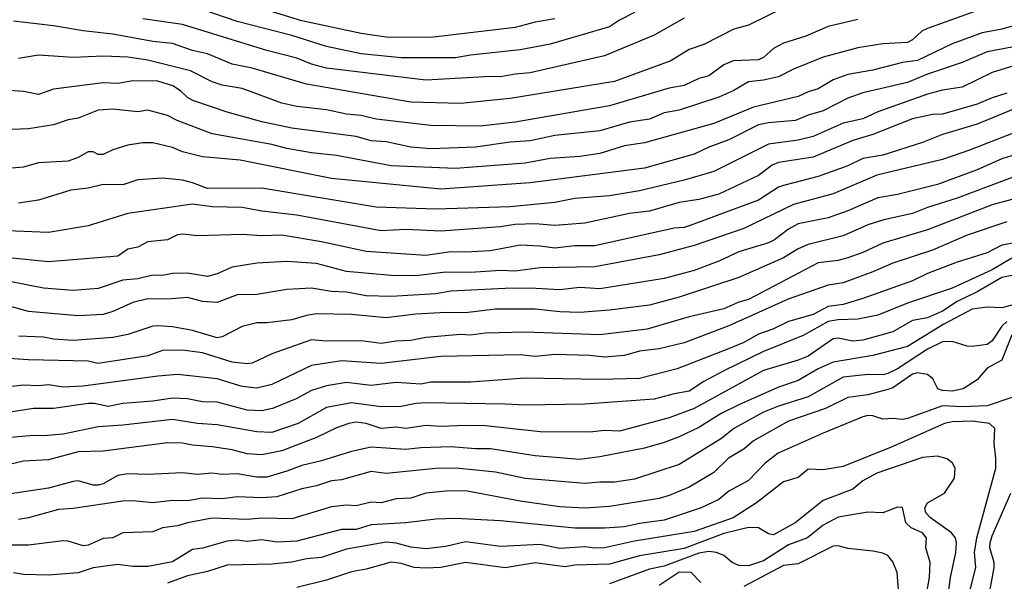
# Model space of a CAD drawing. Header units: metres. Extents: x -51132 to -49532, y -231222 to -229437.
# Tile 277 of 334: x -50338 to -50239, y -229564 to -229508. Entities that reach past the tile are written whole.
import ezdxf

# ---------------------------------------------------------------- set-up
doc = ezdxf.new("R2010")
doc.units = ezdxf.units.M
doc.layers.add('CONTOUR_INDEX', color=1, linetype='Continuous')
doc.layers.add('CONTOUR_INTER', color=3, linetype='Continuous')

msp = doc.modelspace()

# ---------------------------------------------------------------- linework, layer by layer
at = {"layer": 'CONTOUR_INDEX'}
for points, elevation in [([(-50276.08, -229506.871), (-50277.58, -229507.644), (-50278.58, -229508.337), (-50284.58, -229510.084), (-50287.58, -229510.633), (-50292.58, -229511.176), (-50294.08, -229511.463), (-50299.58, -229511.432), (-50303.58, -229511.029), (-50307.08, -229510.31), (-50310.58, -229509.193), (-50316.08, -229507.777), (-50320.58, -229506.233)], 55), ([(-50236.08, -229507.695), (-50239.08, -229508.568), (-50241.08, -229508.919), (-50244.08, -229510.051), (-50247.58, -229511.712), (-50249.08, -229511.907), (-50252.08, -229512.704), (-50254.58, -229513.114), (-50256.08, -229513.664), (-50257.58, -229514.583), (-50258.58, -229514.862), (-50259.58, -229515.332), (-50264.08, -229516.4), (-50268.08, -229518.069), (-50275.08, -229519.997), (-50277.08, -229520.297), (-50279.58, -229521.092), (-50281.58, -229521.375), (-50284.58, -229521.571), (-50287.08, -229522.042), (-50294.08, -229522.604), (-50300.58, -229522.313), (-50306.08, -229521.282), (-50308.58, -229521.023), (-50311.08, -229520.587), (-50312.58, -229520.183), (-50318.58, -229519.09), (-50322.102, -229517.759), (-50323.08, -229517.256), (-50325.08, -229516.704), (-50326.08, -229516.9), (-50328.58, -229516.6), (-50330.08, -229516.719), (-50332.08, -229517.515), (-50333.08, -229517.687), (-50334.58, -229518.198), (-50337.08, -229518.611), (-50339.58, -229518.702)], 50), ([(-50231.58, -229516.545), (-50242.332, -229520.759), (-50245.08, -229521.692), (-50251.662, -229523.259), (-50256.08, -229525.133), (-50260.08, -229526.221), (-50265.08, -229528.617), (-50270.08, -229530.324), (-50273.58, -229531.272), (-50280.08, -229532.49), (-50285.58, -229532.572), (-50288.08, -229532.934), (-50289.58, -229532.856), (-50292.58, -229533.061), (-50295.08, -229533.012), (-50298.08, -229533.387), (-50300.58, -229533.346), (-50305.08, -229532.951), (-50308.08, -229532.16), (-50311.08, -229531.936), (-50314.08, -229532.105), (-50316.58, -229532.535), (-50318.08, -229533.198), (-50319.08, -229533.445), (-50321.08, -229533.119), (-50322.58, -229533.151), (-50323.58, -229533.347), (-50324.58, -229533.313), (-50326.08, -229533.686), (-50327.58, -229533.822), (-50330.08, -229534.677), (-50332.58, -229534.865), (-50335.58, -229534.646), (-50341.08, -229533.563)], 45), ([(-50237.58, -229530.048), (-50239.08, -229530.292), (-50240.58, -229531.063), (-50243.58, -229532.011), (-50246.58, -229533.167), (-50248.08, -229533.887), (-50253.08, -229535.681), (-50255.08, -229536.296), (-50256.58, -229536.466), (-50258.08, -229537.286), (-50260.58, -229537.982), (-50262.157, -229538.759), (-50263.58, -229539.259), (-50265.08, -229540.105), (-50266.595, -229540.759), (-50271.786, -229542.759), (-50275.58, -229543.742), (-50279.58, -229543.829), (-50287.08, -229543.695), (-50292.58, -229544.104), (-50296.58, -229544.089), (-50297.58, -229544.287), (-50300.08, -229544.133), (-50302.58, -229544.445), (-50305.08, -229544.121), (-50307.08, -229544.456), (-50308.58, -229544.941), (-50310.121, -229545.759), (-50312.507, -229546.759), (-50313.58, -229546.973), (-50315.08, -229546.906), (-50318.08, -229546.115), (-50319.58, -229546.065), (-50321.08, -229545.781), (-50322.58, -229545.707), (-50324.58, -229546.009), (-50327.58, -229546.233), (-50329.08, -229546.55), (-50330.467, -229546.259), (-50331.08, -229546.251), (-50334.58, -229546.746), (-50336.58, -229546.765), (-50340.08, -229547.275)], 40), ([(-50238.08, -229539.327), (-50239.08, -229541.881), (-50240.58, -229542.686), (-50241.58, -229543.851), (-50242.971, -229544.759), (-50244.08, -229545.019), (-50245.08, -229544.934), (-50245.549, -229544.759), (-50246.021, -229543.759), (-50246.58, -229543.321), (-50247.58, -229543.164), (-50248.08, -229543.281), (-50250.08, -229544.652), (-50250.58, -229544.848), (-50252.58, -229545.382), (-50254.58, -229545.632), (-50256.856, -229546.759), (-50260.58, -229548.039), (-50264.08, -229550), (-50265.08, -229550.841), (-50266.624, -229551.759), (-50268.08, -229553.18), (-50268.58, -229553.502), (-50270.58, -229554.655), (-50272.58, -229555.522), (-50273.58, -229555.798), (-50278.58, -229556.624), (-50281.08, -229556.793), (-50283.58, -229556.642), (-50287.58, -229556.077), (-50293.08, -229555.053), (-50295.08, -229555.085), (-50297.08, -229555.285), (-50298.58, -229555.78), (-50300.08, -229555.831), (-50301.58, -229556.25), (-50302.58, -229556.184), (-50304.08, -229556.547), (-50305.08, -229556.495), (-50306.58, -229556.651), (-50310.58, -229557.857), (-50313.58, -229557.778), (-50315.08, -229557.935), (-50318.58, -229557.795), (-50321.079, -229558.259), (-50322.08, -229558.57), (-50323.58, -229558.776), (-50324.58, -229559.152), (-50327.58, -229559.277), (-50328.58, -229559.763), (-50329.58, -229559.838), (-50331.08, -229560.515), (-50331.58, -229560.589), (-50333.08, -229560.099), (-50333.58, -229560.058), (-50337.08, -229560.504), (-50339.08, -229560.523)], 35), ([(-50249.389, -229566.259), (-50249.644, -229563.259), (-50250.08, -229562.191), (-50250.58, -229561.553), (-50251.08, -229561.307), (-50252.08, -229561.119), (-50254.58, -229560.859), (-50255.58, -229560.58), (-50256.08, -229560.615), (-50259.58, -229562.377), (-50261.08, -229562.555), (-50265.08, -229564.661)], 30), ([(-50269.404, -229564.259), (-50270.381, -229563.259), (-50271.58, -229563.235), (-50273.58, -229564.558)], 30)]:
    msp.add_lwpolyline(points, dxfattribs=dict(at, elevation=elevation))
at = {"layer": 'CONTOUR_INTER'}
for points, elevation in [([(-50284.08, -229507.508), (-50286.08, -229507.846), (-50288.08, -229508.385), (-50296.58, -229509.406), (-50301.08, -229509.36), (-50303.58, -229508.984), (-50309.58, -229507.733), (-50322.58, -229503.703)], 56), ([(-50241.08, -229506.525), (-50246.58, -229508.492), (-50247.148, -229508.759), (-50248.08, -229509.644), (-50248.58, -229509.893), (-50251.08, -229510.03), (-50253.58, -229510.451), (-50257.08, -229511.374), (-50260.08, -229512.589), (-50261.58, -229513.364), (-50263.08, -229513.709), (-50264.58, -229513.863), (-50266.08, -229514.74), (-50267.58, -229515.424), (-50271.58, -229516.709), (-50273.08, -229516.998), (-50274.58, -229517.634), (-50276.58, -229517.939), (-50279.58, -229518.791), (-50284.08, -229519.254), (-50286.58, -229519.793), (-50288.58, -229519.936), (-50292.08, -229520.454), (-50296.58, -229520.623), (-50298.58, -229520.434), (-50301.08, -229519.911), (-50302.58, -229519.792), (-50304.08, -229519.366), (-50310.58, -229518.516), (-50313.58, -229517.876), (-50317.08, -229516.909), (-50320.541, -229515.759), (-50321.08, -229515.458), (-50321.793, -229514.759), (-50322.554, -229514.259), (-50324.08, -229513.79), (-50326.58, -229513.767), (-50328.08, -229514.025), (-50329.58, -229513.974), (-50334.58, -229514.591), (-50336.08, -229515.135), (-50337.58, -229514.845), (-50339.08, -229514.748)], 51), ([(-50260.58, -229506.164), (-50264.58, -229508.17), (-50266.08, -229508.559), (-50269.08, -229510.11), (-50270.58, -229510.611), (-50272.427, -229511.759), (-50278.08, -229513.838), (-50288.58, -229515.538), (-50293.58, -229516.033), (-50298.58, -229515.898), (-50309.08, -229514.108), (-50314.58, -229512.498), (-50316.58, -229512.087), (-50319.08, -229511.062), (-50320.58, -229510.703), (-50322.58, -229510.016), (-50324.58, -229509.808), (-50328.58, -229509.054), (-50331.58, -229508.739), (-50334.58, -229508.237), (-50338.58, -229507.749)], 53), ([(-50253.58, -229507.598), (-50256.58, -229508.291), (-50258.823, -229509.259), (-50261.08, -229509.966), (-50262.08, -229510.505), (-50263.08, -229511.399), (-50263.58, -229511.644), (-50266.13, -229511.759), (-50267.08, -229512.149), (-50268.58, -229513.267), (-50269.58, -229513.529), (-50271.08, -229514.245), (-50272.58, -229514.501), (-50278.58, -229516.278), (-50288.08, -229517.935), (-50291.58, -229518.331), (-50296.58, -229518.249), (-50302.08, -229517.624), (-50303.58, -229517.244), (-50305.08, -229517.105), (-50307.08, -229516.681), (-50310.08, -229516.358), (-50311.58, -229516.02), (-50315.58, -229514.547), (-50317.58, -229514.208), (-50318.58, -229513.861), (-50320.762, -229512.759), (-50325.08, -229511.695), (-50327.08, -229511.379), (-50329.58, -229511.264), (-50332.58, -229511.413), (-50336.08, -229511.195), (-50338.08, -229511.513)], 52), ([(-50271.08, -229507.471), (-50274.08, -229509.166), (-50279.08, -229511.235), (-50286.58, -229512.966), (-50288.08, -229513.083), (-50289.58, -229513.368), (-50290.58, -229513.331), (-50297.08, -229513.707), (-50307.08, -229512.485), (-50308.58, -229512.072), (-50310.08, -229511.488), (-50313.08, -229510.717), (-50321.58, -229508.076), (-50325.58, -229507.533)], 54), ([(-50238.08, -229510.377), (-50240.58, -229510.847), (-50243.08, -229511.914), (-50246.58, -229513.101), (-50248.58, -229513.946), (-50253.08, -229514.985), (-50254.58, -229515.523), (-50257.08, -229516.798), (-50258.58, -229517.207), (-50259.876, -229517.759), (-50262.58, -229517.993), (-50263.58, -229518.199), (-50266.58, -229519.707), (-50268.58, -229520.425), (-50270.08, -229521.129), (-50275.08, -229522.55), (-50286.58, -229524.043), (-50295.58, -229524.67), (-50306.58, -229523.584), (-50315.77, -229521.759), (-50319.58, -229521.417), (-50321.58, -229520.905), (-50322.58, -229520.473), (-50324.58, -229520.009), (-50325.58, -229520.008), (-50327.08, -229520.241), (-50328.58, -229520.7), (-50329.58, -229521.173), (-50330.08, -229521.172), (-50330.58, -229520.919), (-50331.08, -229520.918), (-50332.08, -229521.487), (-50333.08, -229521.857), (-50336.08, -229522.008), (-50337.58, -229522.453), (-50339.58, -229522.608)], 49), ([(-50234.615, -229511.259), (-50240.08, -229512.932), (-50243.08, -229514.406), (-50245.08, -229514.7), (-50246.58, -229515.11), (-50251.58, -229516.884), (-50253.08, -229517.595), (-50255.08, -229518.018), (-50258.08, -229519.37), (-50259.58, -229519.726), (-50262.58, -229520.136), (-50268.08, -229522.877), (-50271.08, -229523.762), (-50275.58, -229524.832), (-50278.58, -229525.357), (-50282.08, -229525.616), (-50284.08, -229525.997), (-50288.58, -229526.44), (-50296.08, -229526.692), (-50302.08, -229526.497), (-50313.58, -229524.58), (-50319.08, -229524.612), (-50320.58, -229524.025), (-50321.58, -229523.779), (-50323.58, -229523.546), (-50326.08, -229523.722), (-50327.58, -229524.234), (-50329.58, -229524.215), (-50331.08, -229524.584), (-50332.832, -229524.759), (-50336.08, -229525.786), (-50338.08, -229526.076)], 48), ([(-50238.58, -229515.016), (-50240.08, -229515.468), (-50241.58, -229516.099), (-50245.08, -229517.105), (-50246.08, -229517.14), (-50248.08, -229517.587), (-50252.08, -229519.167), (-50254.08, -229519.773), (-50258.08, -229521.452), (-50261.58, -229521.989), (-50262.228, -229522.259), (-50263.58, -229523.294), (-50267.58, -229525.176), (-50269.58, -229525.708), (-50271.58, -229526.014), (-50274.58, -229526.888), (-50276.58, -229527.116), (-50281.08, -229528.084), (-50284.08, -229528.315), (-50286.08, -229528.159), (-50288.08, -229528.212), (-50289.58, -229528.476), (-50295.58, -229528.908), (-50299.08, -229528.73), (-50301.58, -229528.869), (-50310.08, -229527.276), (-50313.58, -229526.883), (-50315.58, -229526.51), (-50318.58, -229526.452), (-50320.58, -229526.181), (-50327.08, -229527.135), (-50331.08, -229528.376), (-50335.08, -229529.047), (-50340.08, -229528.823)], 47), ([(-50234.08, -229515.054), (-50241.58, -229518.126), (-50245.08, -229519.158), (-50247.08, -229519.982), (-50251.08, -229521.233), (-50253.08, -229521.581), (-50254.58, -229522.327), (-50257.58, -229523.395), (-50261.08, -229524.287), (-50261.58, -229524.473), (-50263.58, -229525.779), (-50270.58, -229528.367), (-50271.08, -229528.531), (-50272.08, -229528.588), (-50280.08, -229530.357), (-50282.08, -229530.376), (-50284.08, -229530.625), (-50285.58, -229530.396), (-50287.58, -229530.292), (-50290.58, -229530.861), (-50293.08, -229531.012), (-50294.58, -229530.971), (-50297.08, -229531.332), (-50303.08, -229530.931), (-50307.58, -229529.967), (-50311.58, -229529.291), (-50313.58, -229529.355), (-50315.58, -229529.221), (-50320.08, -229529.354), (-50321.58, -229529.2), (-50322.08, -229529.277), (-50323.08, -229529.755), (-50325.08, -229529.983), (-50326.08, -229530.497), (-50327.08, -229530.709), (-50328.08, -229531.405), (-50335.08, -229532.001), (-50339.08, -229531.588)], 46), ([(-50237.58, -229521.138), (-50239.08, -229521.601), (-50241.58, -229522.712), (-50245.58, -229524.193), (-50249.58, -229525.218), (-50251.58, -229525.539), (-50254.58, -229526.837), (-50256.58, -229527.559), (-50259.58, -229528.169), (-50260.58, -229528.684), (-50261.967, -229529.759), (-50262.58, -229530.069), (-50265.58, -229530.979), (-50267.58, -229531.925), (-50270.08, -229532.868), (-50273.08, -229533.646), (-50279.58, -229534.711), (-50281.58, -229534.584), (-50283.58, -229534.813), (-50286.58, -229534.646), (-50289.08, -229534.677), (-50294.58, -229534.931), (-50296.08, -229535.189), (-50300.58, -229535.478), (-50303.08, -229535.42), (-50305.08, -229535.048), (-50306.58, -229534.977), (-50308.58, -229534.631), (-50311.08, -229534.759), (-50314.08, -229535.264), (-50316.08, -229535.316), (-50318.08, -229536.085), (-50319.58, -229535.977), (-50321.08, -229535.558), (-50323.08, -229535.747), (-50325.08, -229535.708), (-50326.58, -229536.085), (-50328.58, -229536.985), (-50329.58, -229537.28), (-50332.08, -229537.423), (-50337.08, -229536.986), (-50340.58, -229536.006)], 44), ([(-50233.58, -229521.81), (-50243.58, -229525.571), (-50246.58, -229526.504), (-50248.08, -229527.107), (-50250.968, -229527.759), (-50252.58, -229528.267), (-50255.08, -229529.351), (-50258.58, -229530.229), (-50259.58, -229530.659), (-50261.08, -229531.566), (-50265.58, -229533.568), (-50271.58, -229535.542), (-50274.58, -229536.362), (-50278.58, -229536.866), (-50281.58, -229537.093), (-50283.58, -229537.019), (-50286.08, -229536.743), (-50290.08, -229536.754), (-50293.08, -229537.116), (-50295.08, -229537.086), (-50298.08, -229537.243), (-50301.08, -229537.618), (-50304.58, -229537.293), (-50308.08, -229537.226), (-50309.08, -229537.373), (-50310.58, -229537.814), (-50313.08, -229538.133), (-50314.08, -229538.127), (-50315.58, -229538.484), (-50317.58, -229539.526), (-50318.08, -229539.643), (-50320.58, -229538.883), (-50322.58, -229538.542), (-50324.08, -229538.441), (-50324.58, -229538.467), (-50327.08, -229539.304), (-50328.58, -229539.589), (-50332.58, -229539.919), (-50334.58, -229539.781), (-50335.58, -229539.574), (-50338.08, -229539.454)], 43), ([(-50238.08, -229525.716), (-50240.08, -229526.235), (-50246.58, -229528.748), (-50251.08, -229530.107), (-50253.08, -229531.034), (-50254.58, -229531.572), (-50255.58, -229531.834), (-50257.58, -229532.079), (-50264.58, -229535.776), (-50265.58, -229536.033), (-50267.08, -229536.718), (-50270.58, -229537.537), (-50274.788, -229538.759), (-50279.58, -229539.327), (-50287.08, -229539.076), (-50291.08, -229539.177), (-50292.58, -229539.353), (-50293.58, -229539.299), (-50297.08, -229539.592), (-50298.58, -229539.906), (-50300.08, -229539.962), (-50301.58, -229540.211), (-50303.58, -229539.948), (-50307.08, -229539.972), (-50308.58, -229539.827), (-50312.58, -229541.24), (-50314.58, -229542.179), (-50315.08, -229542.267), (-50316.58, -229542.098), (-50319.58, -229541.161), (-50321.58, -229540.888), (-50323.58, -229540.907), (-50325.08, -229541.435), (-50330.08, -229542.221), (-50331.08, -229541.996), (-50337.08, -229541.839), (-50341.58, -229541.537)], 42), ([(-50238.58, -229527.945), (-50242.58, -229529.296), (-50246.08, -229530.799), (-50250.08, -229532.12), (-50252.08, -229533.001), (-50255.08, -229534.091), (-50256.58, -229534.343), (-50260.592, -229535.759), (-50266.58, -229538.427), (-50271.08, -229540.154), (-50273.58, -229540.736), (-50275.58, -229540.991), (-50277.08, -229541.423), (-50279.08, -229541.588), (-50280.58, -229541.421), (-50284.08, -229541.314), (-50286.08, -229541.513), (-50287.58, -229541.343), (-50295.58, -229541.501), (-50301.58, -229542.204), (-50305.58, -229541.96), (-50308.58, -229542.419), (-50312.58, -229544.335), (-50314.08, -229544.706), (-50315.58, -229544.55), (-50318.08, -229543.746), (-50322.08, -229543.337), (-50324.08, -229543.493), (-50331.58, -229544.492), (-50333.58, -229544.585), (-50335.08, -229544.371), (-50336.08, -229544.479), (-50337.58, -229544.406), (-50339.08, -229544.569)], 41), ([(-50238.08, -229531.604), (-50240.08, -229532.796), (-50244.08, -229534.635), (-50248.58, -229536.134), (-50251.58, -229537.368), (-50253.58, -229537.758), (-50255.58, -229537.818), (-50256.58, -229538.007), (-50259.08, -229539.401), (-50263.08, -229541.013), (-50267.08, -229542.956), (-50269.08, -229544.035), (-50270.58, -229545.012), (-50272.08, -229545.266), (-50274.08, -229545.825), (-50281.08, -229546.303), (-50287.08, -229546.428), (-50289.08, -229546.296), (-50297.08, -229546.175), (-50298.08, -229546.237), (-50299.58, -229546.54), (-50301.58, -229546.577), (-50304.58, -229546.186), (-50307.08, -229546.638), (-50309.931, -229548.259), (-50312.58, -229549.161), (-50314.08, -229549.114), (-50318.08, -229548.391), (-50320.08, -229548.259), (-50322.58, -229547.865), (-50327.58, -229548.435), (-50330.08, -229548.59), (-50333.58, -229549.325), (-50335.58, -229549.493), (-50336.58, -229549.455), (-50341.58, -229549.893)], 39), ([(-50238.08, -229533.35), (-50239.08, -229533.553), (-50241.58, -229534.992), (-50243.58, -229535.976), (-50245.08, -229536.954), (-50246.58, -229537.609), (-50248.08, -229537.888), (-50250.08, -229539.029), (-50253.08, -229539.884), (-50254.08, -229539.955), (-50255.58, -229539.666), (-50256.08, -229539.739), (-50258.58, -229541.487), (-50259.58, -229541.89), (-50263.08, -229542.915), (-50270.08, -229546.751), (-50272.58, -229547.687), (-50277.58, -229549.037), (-50279.08, -229548.973), (-50280.58, -229549.143), (-50285.58, -229549.083), (-50291.08, -229548.507), (-50293.08, -229548.45), (-50295.58, -229548.563), (-50297.08, -229548.45), (-50299.08, -229548.754), (-50300.08, -229548.63), (-50301.58, -229548.746), (-50303.08, -229548.25), (-50304.08, -229548.124), (-50304.831, -229548.259), (-50306.08, -229548.708), (-50308.08, -229549.68), (-50311.58, -229551.023), (-50313.58, -229551.424), (-50315.08, -229551.328), (-50316.58, -229550.922), (-50318.58, -229550.609), (-50320.58, -229550.448), (-50321.58, -229550.229), (-50323.08, -229550.203), (-50329.58, -229551.056), (-50332.08, -229551.112), (-50335.08, -229551.919), (-50337.58, -229552.037), (-50340.58, -229552.761)], 38), ([(-50238.08, -229536.332), (-50239.08, -229536.62), (-50240.58, -229536.544), (-50242.08, -229536.747), (-50244.917, -229538.259), (-50248.58, -229540.491), (-50252.08, -229541.402), (-50256.08, -229542.071), (-50257.58, -229542.761), (-50259.58, -229543.929), (-50261.58, -229544.592), (-50265.58, -229546.391), (-50267.352, -229547.259), (-50269.58, -229548.668), (-50271.58, -229549.589), (-50273.08, -229550.172), (-50275.08, -229550.745), (-50279.58, -229551.628), (-50281.58, -229551.868), (-50286.08, -229551.506), (-50290.58, -229550.804), (-50292.08, -229550.821), (-50294.58, -229550.6), (-50297.58, -229550.693), (-50299.08, -229550.866), (-50302.58, -229550.65), (-50304.58, -229551.074), (-50307.58, -229552.008), (-50309.58, -229552.486), (-50311.08, -229553.073), (-50313.08, -229553.657), (-50314.08, -229553.663), (-50316.08, -229553.34), (-50317.58, -229553.388), (-50318.58, -229553.248), (-50320.08, -229553.378), (-50321.58, -229553.22), (-50325.08, -229553.384), (-50327.08, -229553.321), (-50328.08, -229553.51), (-50329.58, -229554.323), (-50330.08, -229554.467), (-50330.58, -229554.465), (-50332.08, -229554.043), (-50332.58, -229554.091), (-50335.08, -229554.785), (-50339.58, -229555.428)], 37), ([(-50238.58, -229537.977), (-50239.08, -229538.469), (-50240.08, -229539.931), (-50240.58, -229540.303), (-50242.08, -229540.506), (-50242.58, -229540.467), (-50244.08, -229539.998), (-50245.08, -229540.04), (-50246.58, -229540.78), (-50249.58, -229542.744), (-50250.58, -229543.234), (-50251.08, -229543.374), (-50252.58, -229543.341), (-50255.08, -229543.584), (-50258.58, -229545.586), (-50261.58, -229546.524), (-50263.08, -229547.12), (-50266.089, -229548.759), (-50267.309, -229549.759), (-50271.58, -229552.393), (-50276.08, -229553.87), (-50278.08, -229554.157), (-50279.58, -229554.151), (-50281.08, -229554.313), (-50287.08, -229553.797), (-50290.08, -229553.146), (-50294.038, -229552.759), (-50296.08, -229552.79), (-50301.08, -229553.291), (-50302.58, -229553.088), (-50305.58, -229553.927), (-50306.58, -229554.023), (-50308.08, -229554.534), (-50309.58, -229554.828), (-50312.08, -229555.648), (-50313.58, -229555.731), (-50316.08, -229555.635), (-50317.58, -229555.843), (-50319.58, -229555.769), (-50321.08, -229556.041), (-50322.58, -229555.994), (-50324.58, -229556.246), (-50326.58, -229556.04), (-50327.58, -229556.083), (-50332.58, -229556.822), (-50334.08, -229556.921), (-50337.08, -229557.766), (-50338.08, -229557.931)], 36), ([(-50238.08, -229545.638), (-50240.58, -229546.481), (-50243.08, -229546.583), (-50245.08, -229546.495), (-50248.58, -229547.771), (-50249.08, -229547.84), (-50250.08, -229547.745), (-50251.08, -229547.827), (-50252.08, -229547.482), (-50252.58, -229547.444), (-50253.08, -229547.601), (-50257.08, -229549.22), (-50261.618, -229551.259), (-50262.912, -229552.259), (-50264.58, -229554.004), (-50266.58, -229555.078), (-50267.58, -229555.906), (-50269.373, -229556.759), (-50273.08, -229558), (-50275.58, -229558.317), (-50277.08, -229558.668), (-50279.08, -229558.81), (-50282.08, -229558.803), (-50289.58, -229558.062), (-50294.08, -229557.828), (-50296.08, -229557.876), (-50299.08, -229558.251), (-50302.58, -229558.468), (-50304.08, -229558.928), (-50305.58, -229558.927), (-50310.08, -229560.119), (-50312.08, -229560.207), (-50313.58, -229559.971), (-50315.08, -229560.136), (-50316.08, -229560.014), (-50317.08, -229560.098), (-50319.58, -229560.811), (-50320.58, -229560.947), (-50322.58, -229562.171), (-50325.08, -229562.652), (-50326.58, -229562.658), (-50328.08, -229562.455), (-50330.58, -229562.8), (-50332.08, -229563.28), (-50335.08, -229563.542), (-50337.58, -229563.454), (-50338.58, -229563.294)], 34), ([(-50242.341, -229565.259), (-50241.725, -229562.759), (-50241.832, -229561.259), (-50241.617, -229559.759), (-50239.701, -229552.759), (-50239.684, -229551.759), (-50239.863, -229550.259), (-50239.782, -229548.759), (-50240.317, -229548.259), (-50242.08, -229548.019), (-50244.08, -229548.086), (-50244.874, -229548.259), (-50250.08, -229550.565), (-50255.08, -229552.598), (-50257.08, -229552.93), (-50258.58, -229552.865), (-50259.58, -229553.68), (-50261.08, -229554.124), (-50263.774, -229556.259), (-50266.134, -229557.759), (-50270.08, -229559.127), (-50276.08, -229560.093), (-50279.08, -229560.776), (-50280.08, -229560.823), (-50281.08, -229560.687), (-50283.58, -229560.851), (-50285.58, -229560.452), (-50289.58, -229560.627), (-50293.08, -229560.162), (-50295.08, -229560.637), (-50297.08, -229560.861), (-50298.58, -229560.708), (-50300.08, -229560.312), (-50301.08, -229560.199), (-50305.08, -229560.919), (-50307.58, -229561.735), (-50309.08, -229561.868), (-50310.58, -229562.217), (-50312.58, -229562.431), (-50317.08, -229562.516), (-50319.08, -229563.143), (-50321.08, -229563.579), (-50323.08, -229564.338)], 33), ([(-50244.521, -229565.759), (-50244.247, -229563.759), (-50243.706, -229561.259), (-50243.644, -229560.259), (-50243.742, -229559.759), (-50244.174, -229559.259), (-50246.288, -229557.759), (-50246.727, -229557.259), (-50246.834, -229556.759), (-50246.569, -229556.259), (-50244.855, -229555.259), (-50243.848, -229553.759), (-50243.777, -229552.759), (-50244.059, -229552.259), (-50244.58, -229551.827), (-50245.58, -229551.548), (-50247.08, -229551.689), (-50251.677, -229553.259), (-50253.08, -229554.046), (-50254.08, -229554.877), (-50257.08, -229556.014), (-50259.913, -229558.259), (-50262.08, -229559.473), (-50262.58, -229559.377), (-50263.58, -229558.756), (-50264.58, -229558.724), (-50267.08, -229559.327), (-50271.08, -229560.841), (-50275.58, -229561.574), (-50278.58, -229562.435), (-50282.08, -229562.532), (-50283.08, -229562.674), (-50286.08, -229562.301), (-50289.08, -229562.797), (-50293.08, -229562.236), (-50295.58, -229562.756), (-50297.08, -229562.836), (-50298.243, -229562.759), (-50299.58, -229562.351), (-50300.58, -229562.225), (-50303.08, -229562.927), (-50304.58, -229563.199), (-50307.08, -229564.04), (-50310.08, -229564.762)], 32), ([(-50240.514, -229566.259), (-50239.848, -229562.759), (-50239.87, -229562.259), (-50240.284, -229560.759), (-50240.261, -229560.259), (-50240.08, -229559.563), (-50238.188, -229555.259)], 34), ([(-50246.644, -229565.259), (-50246.376, -229563.759), (-50246.319, -229562.259), (-50246.751, -229560.759), (-50246.664, -229559.759), (-50247.086, -229559.259), (-50248.208, -229558.759), (-50248.763, -229558.259), (-50249.08, -229556.729), (-50249.58, -229556.667), (-50251.08, -229557.241), (-50252.58, -229557.172), (-50255.58, -229557.696), (-50257.08, -229558.491), (-50258.66, -229559.759), (-50260.58, -229560.458), (-50263.08, -229562.073), (-50264.58, -229562.588), (-50265.58, -229562.57), (-50266.225, -229562.259), (-50267.08, -229561.533), (-50267.808, -229561.259), (-50268.58, -229561.145), (-50269.58, -229561.305), (-50273.08, -229562.625), (-50274.58, -229562.929), (-50278.58, -229564.398)], 31)]:
    msp.add_lwpolyline(points, dxfattribs=dict(at, elevation=elevation))

doc.saveas('drawing.dxf')
